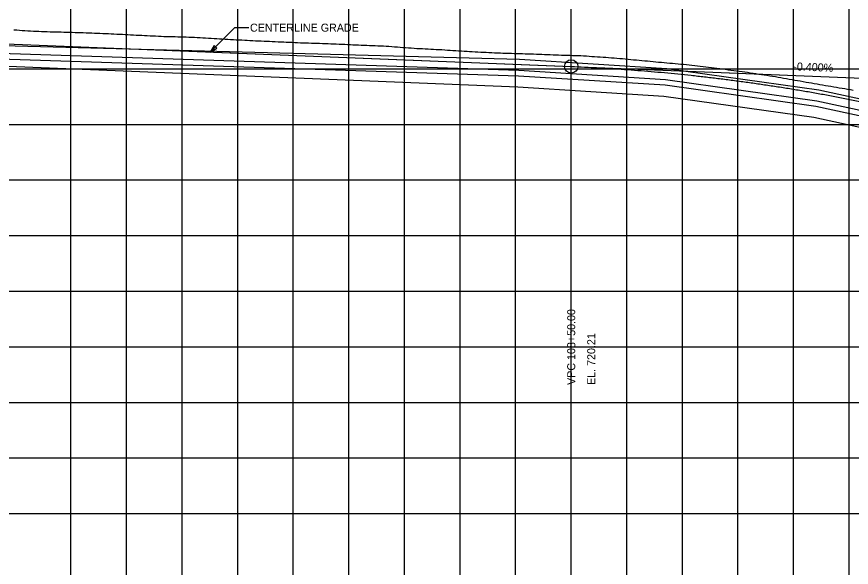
# Model space of a CAD drawing. Extents: x -7164 to 2214450, y -19642 to 253469.
# Drawn here: x 4351 to 5102, y -2748 to -2253 of the extents above; entities that cross this region are included whole.
import ezdxf

# ---------------------------------------------------------------- set-up
doc = ezdxf.new("R2010")
doc.units = 0
for name, color, linetype in [('DESIGN - PROFILE - Proposed', 7, 'Continuous'), ('DESIGN - PROFILE - Proposed Text', 7, 'Continuous'), ('DESIGN - SHEET - Light Grid', 7, 'Continuous'), ('SURVEY - PROFILE - Ground Line with Text', 7, 'Continuous'), ('SURVEY - PROFILE - Utilities - Cable with Text', 7, 'Continuous'), ('SURVEY - PROFILE - Utilities - Electric with Text', 7, 'Continuous'), ('SURVEY - PROFILE - Utilities - Gas with Text', 7, 'Continuous'), ('XTREE', 7, 'Continuous')]:
    doc.layers.add(name, color=color, linetype=linetype)

msp = doc.modelspace()

# ---------------------------------------------------------------- linework, layer by layer
at = {"layer": 'DESIGN - PROFILE - Proposed'}
msp.add_line((4122.5, -2268.76), (4850, -2297.86), dxfattribs=at)
msp.add_line((4122.5, -2268.76), (4850, -2297.86), dxfattribs=at)
msp.add_spline([(4850, -2297.86), (4862, -2298.38), (4874, -2299), (4886, -2299.7), (4898, -2300.5), (4910, -2301.38), (4922, -2302.36), (4934, -2303.42), (4946, -2304.58), (4958, -2305.82), (4970, -2307.16), (4982, -2308.58), (4994, -2310.1), (5006, -2311.7), (5018, -2313.4), (5030, -2315.18), (5042, -2317.06), (5054, -2319.02), (5066, -2321.08), (5078, -2323.22), (5090, -2325.46), (5102, -2327.78), (5114, -2330.2), (5126, -2332.7), (5138, -2335.3), (5150, -2337.98), (5162, -2340.76), (5174, -2343.62), (5186, -2346.58), (5198, -2349.62), (5210, -2352.76), (5222, -2355.98), (5234, -2359.3), (5246, -2362.7), (5258, -2366.2), (5270, -2369.78), (5282, -2373.46), (5294, -2377.22), (5306, -2381.08), (5318, -2385.02), (5330, -2389.06), (5342, -2393.18), (5354, -2397.4), (5366, -2401.7), (5378, -2406.1), (5390, -2410.58), (5402, -2415.16), (5414, -2419.82), (5426, -2424.58), (5438, -2429.42), (5450, -2434.36)], degree=3, dxfattribs=at)
msp.add_spline([(4850, -2297.86), (4862, -2298.38), (4874, -2299), (4886, -2299.7), (4898, -2300.5), (4910, -2301.38), (4922, -2302.36), (4934, -2303.42), (4946, -2304.58), (4958, -2305.82), (4970, -2307.16), (4982, -2308.58), (4994, -2310.1), (5006, -2311.7), (5018, -2313.4), (5030, -2315.18), (5042, -2317.06), (5054, -2319.02), (5066, -2321.08), (5078, -2323.22), (5090, -2325.46), (5102, -2327.78), (5114, -2330.2), (5126, -2332.7), (5138, -2335.3), (5150, -2337.98), (5162, -2340.76), (5174, -2343.62), (5186, -2346.58), (5198, -2349.62), (5210, -2352.76), (5222, -2355.98), (5234, -2359.3), (5246, -2362.7), (5258, -2366.2), (5270, -2369.78), (5282, -2373.46), (5294, -2377.22), (5306, -2381.08), (5318, -2385.02), (5330, -2389.06), (5342, -2393.18), (5354, -2397.4), (5366, -2401.7), (5378, -2406.1), (5390, -2410.58), (5402, -2415.16), (5414, -2419.82), (5426, -2424.58), (5438, -2429.42), (5450, -2434.36)], degree=3, dxfattribs=at)
at = {"layer": 'DESIGN - PROFILE - Proposed Text'}
msp.add_line((4850, -2297.86), (5144, -2309.62), dxfattribs=at)
msp.add_line((4850, -2297.86), (5144, -2309.62), dxfattribs=at)
msp.add_lwpolyline([(4560.03, -2263), (4547.23, -2263), (4525.23, -2285.08)], dxfattribs=at)
msp.add_lwpolyline([(4560.03, -2263), (4547.23, -2263), (4525.23, -2285.08)], dxfattribs=at)
msp.add_lwpolyline([(4528.72, -2279.01), (4525.23, -2285.08), (4531.29, -2281.57)], close=True, dxfattribs=at)
msp.add_lwpolyline([(4528.72, -2279.01), (4525.23, -2285.08), (4531.29, -2281.57)], close=True, dxfattribs=at)
msp.add_circle((4850, -2297.86), 6, dxfattribs=at)
msp.add_circle((4850, -2297.86), 6, dxfattribs=at)
at = {"layer": 'DESIGN - SHEET - Light Grid'}
for p, q in [((4400, -3000), (4400, -1000)), ((4400, -3000), (4400, -1000)), ((4450, -3000), (4450, -1000)), ((4450, -3000), (4450, -1000)), ((4500, -3000), (4500, -1000)), ((4500, -3000), (4500, -1000)), ((4550, -3000), (4550, -1000)), ((4550, -3000), (4550, -1000)), ((4600, -3000), (4600, -1000)), ((4600, -3000), (4600, -1000)), ((4650, -3000), (4650, -1000)), ((4650, -3000), (4650, -1000)), ((4700, -3000), (4700, -1000)), ((4700, -3000), (4700, -1000)), ((4750, -3000), (4750, -1000)), ((4750, -3000), (4750, -1000)), ((4800, -3000), (4800, -1000)), ((4800, -3000), (4800, -1000)), ((4850, -3000), (4850, -1000)), ((4850, -3000), (4850, -1000)), ((4900, -3000), (4900, -1000)), ((4900, -3000), (4900, -1000)), ((4950, -3000), (4950, -1000)), ((4950, -3000), (4950, -1000)), ((5000, -3000), (5000, -1000)), ((5000, -3000), (5000, -1000)), ((5050, -3000), (5050, -1000)), ((5050, -3000), (5050, -1000)), ((5100, -3000), (5100, -1000)), ((5100, -3000), (5100, -1000)), ((0, -2300), (12400, -2300)), ((0, -2300), (12400, -2300)), ((0, -2350), (12400, -2350)), ((0, -2350), (12400, -2350)), ((0, -2400), (12400, -2400)), ((0, -2400), (12400, -2400)), ((0, -2450), (12400, -2450)), ((0, -2450), (12400, -2450)), ((0, -2500), (12400, -2500)), ((0, -2500), (12400, -2500)), ((0, -2550), (12400, -2550)), ((0, -2550), (12400, -2550)), ((0, -2600), (12400, -2600)), ((0, -2600), (12400, -2600)), ((0, -2650), (12400, -2650)), ((0, -2650), (12400, -2650)), ((0, -2700), (12400, -2700)), ((0, -2700), (12400, -2700))]:
    msp.add_line(p, q, dxfattribs=at)
at = {"layer": 'SURVEY - PROFILE - Ground Line with Text'}
for points in [[(4348.63, -2264.86), (4351.19, -2265.06), (4353.63, -2265.26)], [(4348.63, -2264.86), (4351.19, -2265.06), (4353.63, -2265.26)], [(4353.63, -2265.26), (4356.18, -2265.46), (4358.63, -2265.66), (4361.18, -2265.82), (4363.63, -2265.88), (4366.18, -2266.04), (4368.63, -2266.09), (4371.18, -2266.25), (4373.63, -2266.3), (4376.17, -2266.46), (4378.63, -2266.51), (4381.17, -2266.68), (4383.63, -2266.73), (4383.64, -2266.73), (4386.1, -2266.78), (4388.64, -2266.85), (4391.1, -2266.89), (4393.64, -2266.97), (4396.09, -2267.01), (4398.64, -2267.09), (4401.09, -2267.13), (4403.64, -2267.21), (4406.09, -2267.25), (4408.64, -2267.32), (4411.1, -2267.43), (4413.65, -2267.54), (4416.1, -2267.64), (4418.65, -2267.75), (4421.1, -2267.85), (4423.65, -2267.96), (4426.1, -2268.06), (4428.65, -2268.17), (4431.1, -2268.28), (4433.65, -2268.38), (4436.2, -2268.48), (4438.64, -2268.63), (4441.2, -2268.73), (4443.64, -2268.88), (4446.2, -2268.99), (4448.64, -2269.13), (4451.2, -2269.24), (4453.64, -2269.38), (4456.2, -2269.49), (4458.64, -2269.64), (4461.09, -2269.75), (4463.64, -2269.87), (4466.1, -2269.98), (4468.64, -2270.11), (4471.11, -2270.22), (4472.41, -2270.28), (4473.64, -2270.34), (4476.12, -2270.46), (4478.64, -2270.58), (4481.13, -2270.69), (4483.64, -2270.82), (4486.14, -2270.88), (4488.65, -2270.96), (4491.14, -2271.02), (4493.65, -2271.09), (4496.14, -2271.16), (4498.65, -2271.23), (4501.14, -2271.3), (4503.65, -2271.37), (4506.14, -2271.44), (4508.65, -2271.51), (4511.14, -2271.67), (4513.66, -2271.79), (4516.14, -2271.95), (4518.66, -2272.08), (4521.14, -2272.23), (4523.66, -2272.36), (4526.15, -2272.52), (4528.66, -2272.64), (4531.15, -2272.8), (4533.65, -2272.93), (4536.15, -2273.11), (4538.64, -2273.21), (4541.19, -2273.4), (4543.64, -2273.5), (4546.23, -2273.7), (4548.64, -2273.8), (4551.27, -2273.99), (4553.64, -2274.09), (4556.3, -2274.29), (4558.62, -2274.39), (4558.64, -2274.39), (4560.95, -2274.49), (4563.64, -2274.61), (4565.95, -2274.71), (4568.64, -2274.83), (4570.94, -2274.93), (4573.64, -2275.05), (4575.94, -2275.15), (4578.64, -2275.27), (4580.94, -2275.37), (4583.64, -2275.48), (4586.35, -2275.62), (4588.65, -2275.71), (4591.37, -2275.84), (4593.65, -2275.93), (4596.38, -2276.06)], [(4353.63, -2265.26), (4356.18, -2265.46), (4358.63, -2265.66), (4361.18, -2265.82), (4363.63, -2265.88), (4366.18, -2266.04), (4368.63, -2266.09), (4371.18, -2266.25), (4373.63, -2266.3), (4376.17, -2266.46), (4378.63, -2266.51), (4381.17, -2266.68), (4383.63, -2266.73), (4383.64, -2266.73), (4386.1, -2266.78), (4388.64, -2266.85), (4391.1, -2266.89), (4393.64, -2266.97), (4396.09, -2267.01), (4398.64, -2267.09), (4401.09, -2267.13), (4403.64, -2267.21), (4406.09, -2267.25), (4408.64, -2267.32), (4411.1, -2267.43), (4413.65, -2267.54), (4416.1, -2267.64), (4418.65, -2267.75), (4421.1, -2267.85), (4423.65, -2267.96), (4426.1, -2268.06), (4428.65, -2268.17), (4431.1, -2268.28), (4433.65, -2268.38), (4436.2, -2268.48), (4438.64, -2268.63), (4441.2, -2268.73), (4443.64, -2268.88), (4446.2, -2268.99), (4448.64, -2269.13), (4451.2, -2269.24), (4453.64, -2269.38), (4456.2, -2269.49), (4458.64, -2269.64), (4461.09, -2269.75), (4463.64, -2269.87), (4466.1, -2269.98), (4468.64, -2270.11), (4471.11, -2270.22), (4472.41, -2270.28), (4473.64, -2270.34), (4476.12, -2270.46), (4478.64, -2270.58), (4481.13, -2270.69), (4483.64, -2270.82), (4486.14, -2270.88), (4488.65, -2270.96), (4491.14, -2271.02), (4493.65, -2271.09), (4496.14, -2271.16), (4498.65, -2271.23), (4501.14, -2271.3), (4503.65, -2271.37), (4506.14, -2271.44), (4508.65, -2271.51), (4511.14, -2271.67), (4513.66, -2271.79), (4516.14, -2271.95), (4518.66, -2272.08), (4521.14, -2272.23), (4523.66, -2272.36), (4526.15, -2272.52), (4528.66, -2272.64), (4531.15, -2272.8), (4533.65, -2272.93), (4536.15, -2273.11), (4538.64, -2273.21), (4541.19, -2273.4), (4543.64, -2273.5), (4546.23, -2273.7), (4548.64, -2273.8), (4551.27, -2273.99), (4553.64, -2274.09), (4556.3, -2274.29), (4558.62, -2274.39), (4558.64, -2274.39), (4560.95, -2274.49), (4563.64, -2274.61), (4565.95, -2274.71), (4568.64, -2274.83), (4570.94, -2274.93), (4573.64, -2275.05), (4575.94, -2275.15), (4578.64, -2275.27), (4580.94, -2275.37), (4583.64, -2275.48), (4586.35, -2275.62), (4588.65, -2275.71), (4591.37, -2275.84), (4593.65, -2275.93), (4596.38, -2276.06)], [(4596.38, -2276.06), (4598.65, -2276.15), (4601.39, -2276.28), (4603.65, -2276.37), (4606.41, -2276.5), (4608.65, -2276.59), (4611.4, -2276.66), (4613.64, -2276.75), (4616.39, -2276.82), (4618.64, -2276.91), (4621.37, -2276.98), (4623.64, -2277.07), (4626.36, -2277.14), (4628.64, -2277.23), (4631.35, -2277.3), (4633.64, -2277.4), (4635.94, -2277.51), (4638.64, -2277.63), (4641.34, -2277.75), (4643.64, -2277.86), (4646.33, -2277.98), (4648.64, -2278.09), (4651.32, -2278.21), (4653.64, -2278.32), (4656.32, -2278.45), (4658.64, -2278.56), (4658.66, -2278.56), (4660.99, -2278.64), (4663.66, -2278.76), (4666, -2278.84), (4668.66, -2278.96), (4671.01, -2279.04), (4673.66, -2279.16), (4676.02, -2279.24), (4678.66, -2279.36), (4681.04, -2279.44), (4683.66, -2279.56), (4683.67, -2279.56), (4686.05, -2279.74), (4688.67, -2279.95), (4691.05, -2280.13), (4693.67, -2280.33), (4696.05, -2280.51), (4698.67, -2280.72), (4701.04, -2280.9), (4703.67, -2281.1), (4706.04, -2281.28), (4708.67, -2281.49), (4711.25, -2281.59), (4713.64, -2281.75), (4716.23, -2281.85), (4718.64, -2282), (4721.21, -2282.1), (4723.64, -2282.26), (4726.2, -2282.36), (4728.64, -2282.52), (4731.18, -2282.62), (4733.62, -2282.78), (4736.17, -2282.96), (4738.62, -2283.1), (4741.19, -2283.28), (4743.62, -2283.42), (4746.21, -2283.6), (4748.62, -2283.74), (4751.23, -2283.92), (4753.62, -2284.06), (4756.25, -2284.24), (4758.61, -2284.38), (4760.98, -2284.49), (4763.62, -2284.63), (4765.98, -2284.75), (4768.62, -2284.89), (4770.98, -2285), (4773.62, -2285.15), (4775.98, -2285.26), (4778.62, -2285.4), (4780.98, -2285.51), (4783.62, -2285.66), (4786.26, -2285.72), (4788.62, -2285.81), (4791.26, -2285.87), (4793.62, -2285.97), (4796.25, -2286.03), (4798.62, -2286.12), (4801.25, -2286.18), (4803.62, -2286.27), (4806.25, -2286.34), (4808.61, -2286.43), (4811, -2286.5), (4813.62, -2286.61), (4816, -2286.68), (4818.62, -2286.79), (4820.99, -2286.87), (4823.62, -2286.98), (4825.99, -2287.05), (4828.62, -2287.16), (4830.99, -2287.23), (4833.62, -2287.34), (4836.26, -2287.45), (4838.63, -2287.5), (4841.25, -2287.61)], [(4596.38, -2276.06), (4598.65, -2276.15), (4601.39, -2276.28), (4603.65, -2276.37), (4606.41, -2276.5), (4608.65, -2276.59), (4611.4, -2276.66), (4613.64, -2276.75), (4616.39, -2276.82), (4618.64, -2276.91), (4621.37, -2276.98), (4623.64, -2277.07), (4626.36, -2277.14), (4628.64, -2277.23), (4631.35, -2277.3), (4633.64, -2277.4), (4635.94, -2277.51), (4638.64, -2277.63), (4641.34, -2277.75), (4643.64, -2277.86), (4646.33, -2277.98), (4648.64, -2278.09), (4651.32, -2278.21), (4653.64, -2278.32), (4656.32, -2278.45), (4658.64, -2278.56), (4658.66, -2278.56), (4660.99, -2278.64), (4663.66, -2278.76), (4666, -2278.84), (4668.66, -2278.96), (4671.01, -2279.04), (4673.66, -2279.16), (4676.02, -2279.24), (4678.66, -2279.36), (4681.04, -2279.44), (4683.66, -2279.56), (4683.67, -2279.56), (4686.05, -2279.74), (4688.67, -2279.95), (4691.05, -2280.13), (4693.67, -2280.33), (4696.05, -2280.51), (4698.67, -2280.72), (4701.04, -2280.9), (4703.67, -2281.1), (4706.04, -2281.28), (4708.67, -2281.49), (4711.25, -2281.59), (4713.64, -2281.75), (4716.23, -2281.85), (4718.64, -2282), (4721.21, -2282.1), (4723.64, -2282.26), (4726.2, -2282.36), (4728.64, -2282.52), (4731.18, -2282.62), (4733.62, -2282.78), (4736.17, -2282.96), (4738.62, -2283.1), (4741.19, -2283.28), (4743.62, -2283.42), (4746.21, -2283.6), (4748.62, -2283.74), (4751.23, -2283.92), (4753.62, -2284.06), (4756.25, -2284.24), (4758.61, -2284.38), (4760.98, -2284.49), (4763.62, -2284.63), (4765.98, -2284.75), (4768.62, -2284.89), (4770.98, -2285), (4773.62, -2285.15), (4775.98, -2285.26), (4778.62, -2285.4), (4780.98, -2285.51), (4783.62, -2285.66), (4786.26, -2285.72), (4788.62, -2285.81), (4791.26, -2285.87), (4793.62, -2285.97), (4796.25, -2286.03), (4798.62, -2286.12), (4801.25, -2286.18), (4803.62, -2286.27), (4806.25, -2286.34), (4808.61, -2286.43), (4811, -2286.5), (4813.62, -2286.61), (4816, -2286.68), (4818.62, -2286.79), (4820.99, -2286.87), (4823.62, -2286.98), (4825.99, -2287.05), (4828.62, -2287.16), (4830.99, -2287.23), (4833.62, -2287.34), (4836.26, -2287.45), (4838.63, -2287.5), (4841.25, -2287.61)], [(4841.25, -2287.61), (4843.63, -2287.66), (4846.25, -2287.77), (4848.63, -2287.82), (4851.24, -2287.93), (4853.63, -2287.98), (4856.24, -2288.09), (4858.63, -2288.14), (4858.65, -2288.14), (4861.04, -2288.28), (4863.65, -2288.46), (4866.06, -2288.61), (4868.65, -2288.79), (4871.07, -2288.94), (4873.65, -2289.11), (4876.09, -2289.26), (4878.65, -2289.44), (4881.11, -2289.59), (4883.65, -2289.76), (4883.66, -2289.76), (4886.14, -2290.04), (4888.65, -2290.21), (4891.17, -2290.37), (4893.65, -2290.65), (4896.16, -2290.82), (4898.65, -2291.1), (4901.15, -2291.26), (4903.65, -2291.55), (4906.16, -2291.83), (4908.64, -2291.99), (4911.12, -2292.22), (4913.63, -2292.48), (4916.12, -2292.71), (4918.63, -2292.96), (4921.12, -2293.19), (4923.63, -2293.44), (4926.13, -2293.67), (4928.63, -2293.92), (4931.13, -2294.15), (4933.62, -2294.41), (4936.13, -2294.61), (4938.63, -2294.85), (4941.13, -2295.05), (4943.63, -2295.29), (4946.13, -2295.5), (4948.63, -2295.73), (4951.13, -2295.94), (4953.63, -2296.17), (4956.13, -2296.38), (4958.63, -2296.61), (4961.13, -2296.92), (4963.63, -2297.24), (4966.12, -2297.54), (4968.63, -2297.86), (4971.12, -2298.16), (4973.63, -2298.49), (4976.12, -2298.79), (4978.63, -2299.11), (4981.11, -2299.41), (4983.63, -2299.73), (4986.11, -2300.1), (4988.62, -2300.41), (4991.13, -2300.79), (4993.62, -2301.09), (4996.14, -2301.47), (4998.62, -2301.77), (5001.16, -2302.15), (5003.62, -2302.45), (5006.17, -2302.84), (5008.61, -2303.14), (5008.63, -2303.14), (5011.06, -2303.5), (5013.63, -2303.92), (5016.05, -2304.28), (5018.63, -2304.69), (5021.04, -2305.05), (5023.63, -2305.47), (5026.03, -2305.83), (5028.63, -2306.25), (5031.02, -2306.6), (5033.63, -2307.03), (5033.64, -2307.03), (5036.04, -2307.43), (5038.64, -2307.91), (5041.04, -2308.32), (5043.64, -2308.79), (5046.05, -2309.2), (5048.64, -2309.67), (5051.06, -2310.08), (5053.64, -2310.55), (5056.07, -2310.97), (5058.64, -2311.43), (5061.19, -2311.89), (5063.63, -2312.3), (5066.18, -2312.76), (5068.63, -2313.16), (5071.18, -2313.62), (5073.63, -2314.03), (5076.18, -2314.49), (5078.63, -2314.89), (5081.17, -2315.35)], [(4841.25, -2287.61), (4843.63, -2287.66), (4846.25, -2287.77), (4848.63, -2287.82), (4851.24, -2287.93), (4853.63, -2287.98), (4856.24, -2288.09), (4858.63, -2288.14), (4858.65, -2288.14), (4861.04, -2288.28), (4863.65, -2288.46), (4866.06, -2288.61), (4868.65, -2288.79), (4871.07, -2288.94), (4873.65, -2289.11), (4876.09, -2289.26), (4878.65, -2289.44), (4881.11, -2289.59), (4883.65, -2289.76), (4883.66, -2289.76), (4886.14, -2290.04), (4888.65, -2290.21), (4891.17, -2290.37), (4893.65, -2290.65), (4896.16, -2290.82), (4898.65, -2291.1), (4901.15, -2291.26), (4903.65, -2291.55), (4906.16, -2291.83), (4908.64, -2291.99), (4911.12, -2292.22), (4913.63, -2292.48), (4916.12, -2292.71), (4918.63, -2292.96), (4921.12, -2293.19), (4923.63, -2293.44), (4926.13, -2293.67), (4928.63, -2293.92), (4931.13, -2294.15), (4933.62, -2294.41), (4936.13, -2294.61), (4938.63, -2294.85), (4941.13, -2295.05), (4943.63, -2295.29), (4946.13, -2295.5), (4948.63, -2295.73), (4951.13, -2295.94), (4953.63, -2296.17), (4956.13, -2296.38), (4958.63, -2296.61), (4961.13, -2296.92), (4963.63, -2297.24), (4966.12, -2297.54), (4968.63, -2297.86), (4971.12, -2298.16), (4973.63, -2298.49), (4976.12, -2298.79), (4978.63, -2299.11), (4981.11, -2299.41), (4983.63, -2299.73), (4986.11, -2300.1), (4988.62, -2300.41), (4991.13, -2300.79), (4993.62, -2301.09), (4996.14, -2301.47), (4998.62, -2301.77), (5001.16, -2302.15), (5003.62, -2302.45), (5006.17, -2302.84), (5008.61, -2303.14), (5008.63, -2303.14), (5011.06, -2303.5), (5013.63, -2303.92), (5016.05, -2304.28), (5018.63, -2304.69), (5021.04, -2305.05), (5023.63, -2305.47), (5026.03, -2305.83), (5028.63, -2306.25), (5031.02, -2306.6), (5033.63, -2307.03), (5033.64, -2307.03), (5036.04, -2307.43), (5038.64, -2307.91), (5041.04, -2308.32), (5043.64, -2308.79), (5046.05, -2309.2), (5048.64, -2309.67), (5051.06, -2310.08), (5053.64, -2310.55), (5056.07, -2310.97), (5058.64, -2311.43), (5061.19, -2311.89), (5063.63, -2312.3), (5066.18, -2312.76), (5068.63, -2313.16), (5071.18, -2313.62), (5073.63, -2314.03), (5076.18, -2314.49), (5078.63, -2314.89), (5081.17, -2315.35)], [(5081.17, -2315.35), (5083.62, -2315.75), (5086.08, -2316.18), (5088.62, -2316.58), (5091.08, -2317.01), (5093.62, -2317.41), (5096.09, -2317.84), (5098.62, -2318.24), (5101.1, -2318.67), (5103.62, -2319.07)], [(5081.17, -2315.35), (5083.62, -2315.75), (5086.08, -2316.18), (5088.62, -2316.58), (5091.08, -2317.01), (5093.62, -2317.41), (5096.09, -2317.84), (5098.62, -2318.24), (5101.1, -2318.67), (5103.62, -2319.07)]]:
    msp.add_lwpolyline(points, dxfattribs=at)
at = {"layer": 'SURVEY - PROFILE - Utilities - Cable with Text'}
msp.add_lwpolyline([(3997.12, -2279.89), (4802.54, -2306.2), (4934.37, -2314.54), (5070.11, -2333.66), (5216, -2365.19), (5366.92, -2411.25), (5566.4, -2489.8), (5665.47, -2523.85), (5822.06, -2559.45), (6138.57, -2601.37), (6627.33, -2649.15), (7125.24, -2671.48), (7800.39, -2701.43), (8331.65, -2716.63), (8778.24, -2733.74), (9263.15, -2746.41), (9418.17, -2746.77)], dxfattribs=at)
msp.add_lwpolyline([(3997.12, -2279.89), (4802.54, -2306.2), (4934.37, -2314.54), (5070.11, -2333.66), (5216, -2365.19), (5366.92, -2411.25), (5566.4, -2489.8), (5665.47, -2523.85), (5822.06, -2559.45), (6138.57, -2601.37), (6627.33, -2649.15), (7125.24, -2671.48), (7800.39, -2701.43), (8331.65, -2716.63), (8778.24, -2733.74), (9263.15, -2746.41), (9418.17, -2746.77)], dxfattribs=at)
at = {"layer": 'SURVEY - PROFILE - Utilities - Electric with Text'}
for points in [[(3998.08, -2269.94), (4803.35, -2291.22), (4935.9, -2299.6), (5072.75, -2318.88), (5219.78, -2350.66), (5371.86, -2397.08), (5571.59, -2475.72), (5669.58, -2509.4), (5824.72, -2544.67), (6140.29, -2586.46), (6628.39, -2634.18), (7125.91, -2656.49), (7800.94, -2686.44), (8332.15, -2701.64), (8778.73, -2718.74), (9263.36, -2731.41), (9327.02, -2731.56)], [(3998.08, -2269.94), (4803.35, -2291.22), (4935.9, -2299.6), (5072.75, -2318.88), (5219.78, -2350.66), (5371.86, -2397.08), (5571.59, -2475.72), (5669.58, -2509.4), (5824.72, -2544.67), (6140.29, -2586.46), (6628.39, -2634.18), (7125.91, -2656.49), (7800.94, -2686.44), (8332.15, -2701.64), (8778.73, -2718.74), (9263.36, -2731.41), (9327.02, -2731.56)], [(3997.6, -2274.92), (4802.81, -2301.21), (4934.88, -2309.56), (5070.99, -2328.73), (5217.26, -2360.35), (5368.56, -2406.53), (5568.13, -2485.11), (5666.84, -2519.04), (5822.95, -2554.52), (6139.14, -2596.4), (6627.68, -2644.16), (7125.46, -2666.48), (7800.57, -2696.44), (8331.81, -2711.63), (8778.4, -2728.74), (9263.22, -2741.41), (9422.06, -2741.78), (9638.89, -2735.54), (10010.38, -2723.15), (10421.06, -2712.22), (10492.02, -2711.61), (10506.89, -2711.72), (10626.17, -2716.95), (10629.65, -2717.02)], [(3997.6, -2274.92), (4802.81, -2301.21), (4934.88, -2309.56), (5070.99, -2328.73), (5217.26, -2360.35), (5368.56, -2406.53), (5568.13, -2485.11), (5666.84, -2519.04), (5822.95, -2554.52), (6139.14, -2596.4), (6627.68, -2644.16), (7125.46, -2666.48), (7800.57, -2696.44), (8331.81, -2711.63), (8778.4, -2728.74), (9263.22, -2741.41), (9422.06, -2741.78), (9638.89, -2735.54), (10010.38, -2723.15), (10421.06, -2712.22), (10492.02, -2711.61), (10506.89, -2711.72), (10626.17, -2716.95), (10629.65, -2717.02)]]:
    msp.add_lwpolyline(points, dxfattribs=at)
at = {"layer": 'SURVEY - PROFILE - Utilities - Gas with Text'}
msp.add_lwpolyline([(4047.63, -2285.64), (4802, -2316.19), (4933.36, -2324.49), (5068.36, -2343.51), (5213.48, -2374.87), (5363.62, -2420.7), (5562.94, -2499.19), (5662.73, -2533.48), (5820.3, -2569.3), (6137.43, -2611.3), (6361.07, -2633.17)], dxfattribs=at)
msp.add_lwpolyline([(4047.63, -2285.64), (4802, -2316.19), (4933.36, -2324.49), (5068.36, -2343.51), (5213.48, -2374.87), (5363.62, -2420.7), (5562.94, -2499.19), (5662.73, -2533.48), (5820.3, -2569.3), (6137.43, -2611.3), (6361.07, -2633.17)], dxfattribs=at)
at = {"layer": 'XTREE'}
msp.add_line((3810, -2256.26), (5150, -2309.86), dxfattribs=at)
msp.add_line((3810, -2256.26), (5150, -2309.86), dxfattribs=at)

# ---------------------------------------------------------------- texts
at = {"layer": 'DESIGN - PROFILE - Proposed Text'}
msp.add_text('CENTERLINE GRADE', height=7.2, dxfattribs=at).set_placement((4561.03, -2266.6))
msp.add_text('CENTERLINE GRADE', height=7.2, dxfattribs=at).set_placement((4561.03, -2266.6))
for s, rotation, p in [('-0.400%', 357.70939, (5049.66, -2301.35)), ('-0.400%', 357.70939, (5049.66, -2301.35)), ('VPC 108+50.00 ', 90, (4853.6, -2584.36)), ('VPC 108+50.00 ', 90, (4853.6, -2584.36)), ('EL. 720.21', 90, (4871.6, -2584.36)), ('EL. 720.21', 90, (4871.6, -2584.36))]:
    msp.add_text(s, height=7.2, rotation=rotation, dxfattribs=at).set_placement(p)

doc.saveas('drawing.dxf')
